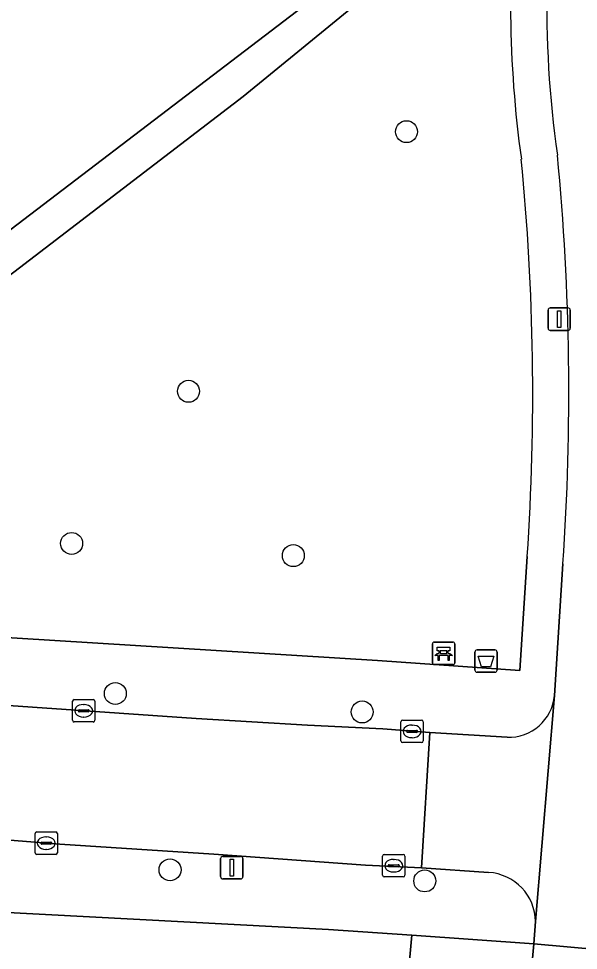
# Model space of a CAD drawing. Extents: x 161483 to 162250, y 379484 to 380833.
# Drawn here: x 162181.16 to 162206.12, y 380352.41 to 380393.94 of the extents above; entities that cross this region are included whole.
import ezdxf

# ---------------------------------------------------------------- set-up
doc = ezdxf.new("R2010")
doc.units = 0
for name, color, linetype in [('IMGEO_Afvalbak', 7, 'Continuous'), ('IMGEO_Bank', 7, 'Continuous'), ('IMGEO_Boom', 7, 'Continuous'), ('IMGEO_Erf', 7, 'Continuous'), ('IMGEO_Fietspad_gesloten', 7, 'Continuous'), ('IMGEO_Groenvoorziening', 7, 'Continuous'), ('IMGEO_Hek', 7, 'Continuous'), ('IMGEO_Kolk', 7, 'Continuous'), ('IMGEO_Lichtmast', 7, 'Continuous'), ('IMGEO_Rijbaan_lokaal_open', 7, 'Continuous'), ('IMGEO_Voetpad_halfverhard', 7, 'Continuous'), ('IMGEO_Voetpad_onverhard', 7, 'Continuous'), ('IMGEO_Voetpad_open', 7, 'Continuous')]:
    doc.layers.add(name, color=color, linetype=linetype)

msp = doc.modelspace()

# ---------------------------------------------------------------- linework, layer by layer
at = {"layer": 'IMGEO_Afvalbak'}
for p, q in [((162201.51, 380364.908), (162201.51, 380365.708)), ((162201.51, 380365.708), (162201.51, 380364.908)), ((162201.61, 380365.808), (162202.4, 380365.808)), ((162202.4, 380365.808), (162201.61, 380365.808)), ((162202.5, 380365.708), (162202.5, 380364.908)), ((162202.5, 380364.908), (162202.5, 380365.708)), ((162202.4, 380364.808), (162201.61, 380364.808)), ((162201.61, 380364.808), (162202.4, 380364.808))]:
    msp.add_line(p, q, dxfattribs=at)
msp.add_lwpolyline([(162201.653, 380365.522), (162202.357, 380365.522), (162202.208, 380365.052), (162201.802, 380365.052), (162201.653, 380365.522)], dxfattribs=at)
for centre, start, end in [((162201.61, 380365.708), 90, 180), ((162201.61, 380365.708), 90, 180), ((162202.4, 380365.708), 0, 90), ((162202.4, 380365.708), 360, 90), ((162201.61, 380364.908), 180, 270), ((162201.61, 380364.908), 180, 270), ((162202.4, 380364.908), 270, 0), ((162202.4, 380364.908), 270, 0)]:
    msp.add_arc(centre, 0.1, start, end, dxfattribs=at)
at = {"layer": 'IMGEO_Bank'}
for p, q in [((162199.611, 380365.228), (162199.611, 380366.069)), ((162199.611, 380366.069), (162199.611, 380365.228)), ((162199.686, 380366.153), (162200.527, 380366.153)), ((162200.527, 380366.153), (162199.686, 380366.153)), ((162200.611, 380366.078), (162200.611, 380365.237)), ((162200.611, 380365.237), (162200.611, 380366.078)), ((162200.308, 380365.551), (162199.915, 380365.551)), ((162199.92, 380365.659), (162199.92, 380365.765)), ((162199.964, 380365.765), (162199.964, 380365.659)), ((162200.252, 380365.771), (162199.97, 380365.771)), ((162199.97, 380365.653), (162200.252, 380365.653)), ((162200.258, 380365.659), (162200.258, 380365.765)), ((162200.302, 380365.765), (162200.302, 380365.659)), ((162200.536, 380365.153), (162199.695, 380365.153)), ((162199.695, 380365.153), (162200.536, 380365.153))]:
    msp.add_line(p, q, dxfattribs=at)
for points in [[(162199.858, 380365.551), (162199.716, 380365.551), (162199.828, 380365.653), (162199.914, 380365.653)], [(162199.914, 380365.771), (162199.828, 380365.771), (162199.828, 380365.932), (162200.391, 380365.932), (162200.391, 380365.771), (162200.308, 380365.771)], [(162199.908, 380365.544), (162199.908, 380365.337), (162199.865, 380365.337), (162199.865, 380365.544)], [(162200.308, 380365.653), (162200.391, 380365.653), (162200.503, 380365.551), (162200.364, 380365.551)], [(162200.358, 380365.544), (162200.358, 380365.337), (162200.314, 380365.337), (162200.314, 380365.544)]]:
    msp.add_lwpolyline(points, dxfattribs=at)
for centre, radius, start, end in [((162199.689, 380366.075), 0.0779, 92.4484, 184.2845), ((162199.689, 380366.075), 0.0779, 92.4484, 184.2845), ((162200.533, 380366.075), 0.0779, 2.4484, 94.2845), ((162200.533, 380366.075), 0.0779, 2.4484, 94.2845), ((162199.858, 380365.544), 0.00671, 2.8957, 87.1043), ((162199.915, 380365.544), 0.00671, 92.8957, 177.1043), ((162199.913, 380365.764), 0.00671, 2.8957, 87.1043), ((162199.913, 380365.66), 0.00671, 272.8957, 357.1043), ((162199.97, 380365.764), 0.00671, 92.8957, 177.1043), ((162199.97, 380365.66), 0.00671, 182.8957, 267.1043), ((162200.252, 380365.764), 0.00671, 2.8957, 87.1043), ((162200.252, 380365.66), 0.00671, 272.8957, 357.1043), ((162200.309, 380365.764), 0.00671, 92.8957, 177.1043), ((162200.309, 380365.66), 0.00671, 182.8957, 267.1043), ((162200.307, 380365.544), 0.00671, 2.8957, 87.1043), ((162200.364, 380365.544), 0.00671, 92.8957, 177.1043), ((162199.689, 380365.231), 0.0779, 182.4484, 274.2845), ((162199.689, 380365.231), 0.0779, 182.4484, 274.2845), ((162200.533, 380365.231), 0.0779, 272.4484, 4.2845), ((162200.533, 380365.231), 0.0779, 272.4484, 4.2845)]:
    msp.add_arc(centre, radius, start, end, dxfattribs=at)
at = {"layer": 'IMGEO_Boom'}
for centre in [(162198.457, 380388.903), (162188.738, 380377.333), (162183.524, 380370.551), (162193.412, 380370.009), (162185.474, 380363.861), (162196.48, 380363.04), (162187.914, 380356.003), (162199.272, 380355.51)]:
    msp.add_circle(centre, 0.489, dxfattribs=at)
at = {"layer": 'IMGEO_Erf'}
msp.add_lwpolyline([(162073.613, 380271.927), (162081.473, 380270.675), (162095.106, 380268.505), (162100.735, 380267.65), (162124.864, 380263.983), (162136.166, 380262.266), (162158.415, 380258.71), (162169.164, 380257.141), (162169.78, 380257.051), (162183.403, 380255.226), (162185.545, 380261.095), (162190.445, 380275.834), (162192.139, 380280.435), (162198.701, 380353.085), (162194.98, 380353.343), (162177.85, 380354.254), (162167.435, 380355.075), (162143.228, 380356.612), (162124.747, 380358.414), (162101.438, 380361.321), (162078.957, 380365.04)], dxfattribs=at)
at = {"layer": 'IMGEO_Fietspad_gesloten'}
for points in [[(162205.433, 380369.636), (162205.062, 380363.773), (162204.216, 380353.696), (162204.142, 380352.708), (162207.11, 380352.439), (162208.079, 380363.507), (162208.133, 380364.605), (162208.459, 380369.088)], [(162201.642, 380290.031), (162207.11, 380352.439), (162204.142, 380352.708), (162201.716, 380325.976), (162198.736, 380291.798)]]:
    msp.add_lwpolyline(points, dxfattribs=at)
for centre, radius, start, end in [((162250.711, 380394.46), 45.998, 168.8745, 188.2538), ((162094.98, 380377.275), 110.717, 356.04363, 5.4845)]:
    msp.add_arc(centre, radius, start, end, dxfattribs=at)
at = {"layer": 'IMGEO_Groenvoorziening'}
for points in [[(162172.687, 380448.441), (162171.968, 380443.55), (162169.786, 380428.27), (162161.191, 380370.053), (162161.455, 380369.692), (162174.428, 380379.679), (162196.186, 380396.285), (162203.746, 380402.541), (162204.088, 380404.55), (162204.137, 380405.59)], [(162203.456, 380400.513), (162191.169, 380390.478), (162174.901, 380378.015), (162162.518, 380368.237), (162163.103, 380367.436), (162197.166, 380365.341), (162203.509, 380364.89), (162203.843, 380369.969)], [(162198.736, 380291.798), (162201.716, 380325.976), (162204.142, 380352.708), (162198.701, 380353.085), (162192.139, 380280.435), (162190.445, 380275.834), (162185.545, 380261.095), (162183.403, 380255.226), (162169.78, 380257.051), (162162.755, 380210.19), (162162.258, 380206.872), (162161.517, 380206.06), (162161.452, 380205.664), (162163.417, 380204.214), (162171.841, 380215.393), (162179.836, 380237.035), (162180.49, 380236.702), (162181.219, 380236.527), (162186.98, 380252.063), (162185.87, 380252.477), (162186.475, 380253.907), (162187.523, 380253.529), (162190.704, 380262.108), (162194.561, 380272.629)]]:
    msp.add_lwpolyline(points, dxfattribs=at)
for centre, radius, start, end in [((162252.746, 380394.565), 49.647, 173.1186, 187.9708), ((162096.616, 380377.222), 107.472, 356.13027, 5.58417)]:
    msp.add_arc(centre, radius, start, end, dxfattribs=at)
at = {"layer": 'IMGEO_Hek'}
msp.add_lwpolyline([(162183.403, 380255.226), (162185.545, 380261.095), (162190.445, 380275.834), (162192.139, 380280.435), (162198.701, 380353.085)], dxfattribs=at)
at = {"layer": 'IMGEO_Kolk'}
for p, q in [((162183.564, 380362.667), (162183.564, 380363.519)), ((162183.639, 380363.593), (162184.491, 380363.593)), ((162184.565, 380363.519), (162184.565, 380362.667)), ((162183.823, 380363.087), (162183.823, 380363.099)), ((162184.261, 380363.05), (162183.863, 380363.05)), ((162183.866, 380363.136), (162184.264, 380363.136)), ((162184.052, 380363.373), (162184.077, 380363.373)), ((162184.307, 380363.099), (162184.307, 380363.087)), ((162184.075, 380362.813), (162184.05, 380362.813)), ((162198.281, 380362.674), (162199.133, 380362.674)), ((162184.491, 380362.593), (162183.639, 380362.593)), ((162198.206, 380361.748), (162198.206, 380362.6)), ((162198.508, 380362.217), (162198.906, 380362.217)), ((162198.694, 380362.454), (162198.719, 380362.454)), ((162199.207, 380362.6), (162199.207, 380361.748)), ((162198.465, 380362.168), (162198.465, 380362.18)), ((162198.903, 380362.131), (162198.505, 380362.131)), ((162198.717, 380361.894), (162198.692, 380361.894)), ((162198.949, 380362.18), (162198.949, 380362.168)), ((162199.133, 380361.674), (162198.281, 380361.674)), ((162181.967, 380357.694), (162182.819, 380357.694)), ((162181.892, 380356.768), (162181.892, 380357.62)), ((162182.194, 380357.237), (162182.592, 380357.237)), ((162182.38, 380357.474), (162182.405, 380357.474)), ((162182.893, 380357.62), (162182.893, 380356.768)), ((162182.151, 380357.188), (162182.151, 380357.2)), ((162182.589, 380357.151), (162182.191, 380357.151)), ((162182.403, 380356.914), (162182.378, 380356.914)), ((162182.635, 380357.2), (162182.635, 380357.188)), ((162182.819, 380356.694), (162181.967, 380356.694)), ((162197.388, 380355.761), (162197.388, 380356.613)), ((162197.463, 380356.687), (162198.315, 380356.687)), ((162197.876, 380356.467), (162197.901, 380356.467)), ((162198.389, 380356.613), (162198.389, 380355.761)), ((162197.647, 380356.181), (162197.647, 380356.193)), ((162198.085, 380356.144), (162197.687, 380356.144)), ((162197.69, 380356.23), (162198.088, 380356.23)), ((162198.131, 380356.193), (162198.131, 380356.181)), ((162198.315, 380355.687), (162197.463, 380355.687)), ((162197.899, 380355.907), (162197.874, 380355.907))]:
    msp.add_line(p, q, dxfattribs=at)
for points in [[(162183.564, 380362.667), (162183.564, 380363.519)], [(162183.639, 380363.593), (162184.491, 380363.593)], [(162184.565, 380363.519), (162184.565, 380362.667)], [(162198.281, 380362.674), (162199.133, 380362.674)], [(162184.491, 380362.593), (162183.639, 380362.593)], [(162198.206, 380361.748), (162198.206, 380362.6)], [(162199.207, 380362.6), (162199.207, 380361.748)], [(162199.133, 380361.674), (162198.281, 380361.674)], [(162181.967, 380357.694), (162182.819, 380357.694)], [(162181.892, 380356.768), (162181.892, 380357.62)], [(162182.893, 380357.62), (162182.893, 380356.768)], [(162182.819, 380356.694), (162181.967, 380356.694)], [(162197.388, 380355.761), (162197.388, 380356.613)], [(162197.463, 380356.687), (162198.315, 380356.687)], [(162198.389, 380356.613), (162198.389, 380355.761)], [(162198.315, 380355.687), (162197.463, 380355.687)]]:
    msp.add_lwpolyline(points, dxfattribs=at)
for centre, radius, start, end in [((162183.641, 380363.517), 0.0765, 91.552, 178.448), ((162183.641, 380363.517), 0.0765, 91.552, 178.448), ((162184.489, 380363.517), 0.0765, 1.552, 88.448), ((162184.489, 380363.517), 0.0765, 1.552, 88.448), ((162183.863, 380363.096), 0.0403, 85.8775, 175.7526), ((162183.86, 380363.086), 0.0366, 178.938, 274.7102), ((162184.264, 380363.093), 0.043, 264.8664, 352.4533), ((162184.268, 380363.098), 0.0386, 1.7309, 96.639), ((162183.641, 380362.669), 0.0765, 181.552, 268.448), ((162183.641, 380362.669), 0.0765, 181.552, 268.448), ((162184.489, 380362.669), 0.0765, 271.552, 358.448), ((162184.489, 380362.669), 0.0765, 271.552, 358.448), ((162198.283, 380362.598), 0.0765, 91.552, 178.448), ((162198.283, 380362.598), 0.0765, 91.552, 178.448), ((162199.131, 380362.598), 0.0765, 1.552, 88.448), ((162199.131, 380362.598), 0.0765, 1.552, 88.448), ((162198.505, 380362.177), 0.0403, 85.8775, 175.7526), ((162198.91, 380362.179), 0.0386, 1.7309, 96.639), ((162198.502, 380362.167), 0.0366, 178.938, 274.7102), ((162198.906, 380362.174), 0.043, 264.8664, 352.4533), ((162198.283, 380361.75), 0.0765, 181.552, 268.448), ((162198.283, 380361.75), 0.0765, 181.552, 268.448), ((162199.131, 380361.75), 0.0765, 271.552, 358.448), ((162199.131, 380361.75), 0.0765, 271.552, 358.448), ((162181.969, 380357.618), 0.0765, 91.552, 178.448), ((162181.969, 380357.618), 0.0765, 91.552, 178.448), ((162182.817, 380357.618), 0.0765, 1.552, 88.448), ((162182.817, 380357.618), 0.0765, 1.552, 88.448), ((162182.191, 380357.197), 0.0403, 85.8775, 175.7526), ((162182.596, 380357.199), 0.0386, 1.7309, 96.639), ((162182.188, 380357.187), 0.0366, 178.938, 274.7102), ((162182.592, 380357.194), 0.043, 264.8664, 352.4533), ((162181.969, 380356.77), 0.0765, 181.552, 268.448), ((162181.969, 380356.77), 0.0765, 181.552, 268.448), ((162182.817, 380356.77), 0.0765, 271.552, 358.448), ((162182.817, 380356.77), 0.0765, 271.552, 358.448), ((162197.465, 380356.611), 0.0765, 91.552, 178.448), ((162197.465, 380356.611), 0.0765, 91.552, 178.448), ((162198.313, 380356.611), 0.0765, 1.552, 88.448), ((162198.313, 380356.611), 0.0765, 1.552, 88.448), ((162197.687, 380356.19), 0.0403, 85.8775, 175.7526), ((162197.684, 380356.18), 0.0366, 178.938, 274.7102), ((162198.088, 380356.187), 0.043, 264.8664, 352.4533), ((162198.092, 380356.192), 0.0386, 1.7309, 96.639), ((162197.465, 380355.763), 0.0765, 181.552, 268.448), ((162197.465, 380355.763), 0.0765, 181.552, 268.448), ((162198.313, 380355.763), 0.0765, 271.552, 358.448), ((162198.313, 380355.763), 0.0765, 271.552, 358.448)]:
    msp.add_arc(centre, radius, start, end, dxfattribs=at)
for centre, major_axis, ratio, start_param, end_param in [((162184.051, 380363.093), (-0.387, 0.002), 0.722429, 4.712389, 7.853982), ((162184.076, 380363.093), (-0.39, 0.002), 0.717154, 1.570796, 4.712389), ((162198.693, 380362.174), (-0.387, 0.002), 0.722429, 4.712389, 7.853982), ((162198.718, 380362.174), (-0.39, 0.002), 0.717154, 1.570796, 4.712389), ((162182.379, 380357.194), (-0.387, 0.002), 0.722429, 4.712389, 7.853982), ((162182.404, 380357.194), (-0.39, 0.002), 0.717154, 1.570796, 4.712389), ((162197.875, 380356.187), (-0.387, 0.002), 0.722429, 4.712389, 7.853982), ((162197.9, 380356.187), (-0.39, 0.002), 0.717154, 1.570796, 4.712389)]:
    msp.add_ellipse(centre, major_axis=major_axis, ratio=ratio, start_param=start_param, end_param=end_param, dxfattribs=at)
at = {"layer": 'IMGEO_Lichtmast'}
for p, q in [((162204.769, 380380.147), (162204.769, 380380.947)), ((162204.769, 380380.947), (162204.769, 380380.147)), ((162204.869, 380381.047), (162205.659, 380381.047)), ((162205.659, 380381.047), (162204.869, 380381.047)), ((162205.759, 380380.947), (162205.759, 380380.147)), ((162205.759, 380380.147), (162205.759, 380380.947)), ((162205.659, 380380.047), (162204.869, 380380.047)), ((162204.869, 380380.047), (162205.659, 380380.047)), ((162190.171, 380355.702), (162190.171, 380356.502)), ((162190.171, 380356.502), (162190.171, 380355.702)), ((162190.271, 380356.602), (162191.061, 380356.602)), ((162191.061, 380356.602), (162190.271, 380356.602)), ((162191.161, 380356.502), (162191.161, 380355.702)), ((162191.161, 380355.702), (162191.161, 380356.502)), ((162191.061, 380355.602), (162190.271, 380355.602)), ((162190.271, 380355.602), (162191.061, 380355.602))]:
    msp.add_line(p, q, dxfattribs=at)
for points in [[(162205.189, 380380.922), (162205.339, 380380.922), (162205.339, 380380.172), (162205.189, 380380.172), (162205.189, 380380.922)], [(162190.591, 380356.477), (162190.741, 380356.477), (162190.741, 380355.727), (162190.591, 380355.727), (162190.591, 380356.477)]]:
    msp.add_lwpolyline(points, dxfattribs=at)
for centre, start, end in [((162204.869, 380380.947), 90, 180), ((162204.869, 380380.947), 90, 180), ((162205.659, 380380.947), 0, 90), ((162205.659, 380380.947), 360, 90), ((162204.869, 380380.147), 180, 270), ((162204.869, 380380.147), 180, 270), ((162205.659, 380380.147), 270, 0), ((162205.659, 380380.147), 270, 0), ((162190.271, 380356.502), 90, 180), ((162190.271, 380356.502), 90, 180), ((162191.061, 380356.502), 0, 90), ((162191.061, 380356.502), 360, 90), ((162190.271, 380355.702), 180, 270), ((162190.271, 380355.702), 180, 270), ((162191.061, 380355.702), 270, 0), ((162191.061, 380355.702), 270, 0)]:
    msp.add_arc(centre, 0.1, start, end, dxfattribs=at)
at = {"layer": 'IMGEO_Rijbaan_lokaal_open'}
for points in [[(162194.05, 380362.456), (162189.072, 380362.742), (162178.339, 380363.492), (162172.722, 380363.776), (162167.624, 380364.181), (162162.787, 380364.507), (162161.897, 380364.616)], [(162204.216, 380353.696), (162205.062, 380363.773)], [(162151.391, 380359.218), (162157.806, 380358.784), (162164.523, 380358.401), (162170.67, 380357.976), (162173.036, 380357.838), (162177.746, 380357.563), (162179.085, 380357.457), (162182.993, 380357.148), (162189.86, 380356.695), (162196.626, 380356.215), (162199.131, 380356.1), (162199.5, 380362.124), (162197.402, 380362.295), (162194.05, 380362.456)], [(162202.941, 380361.91), (162199.5, 380362.124), (162199.131, 380356.1), (162202.119, 380355.887)]]:
    msp.add_lwpolyline(points, dxfattribs=at)
for centre, radius, start, end in [((162203.001, 380363.98), 2.071, 268.3274, 354.2621), ((162201.974, 380353.65), 2.242, 1.1867, 86.3016)]:
    msp.add_arc(centre, radius, start, end, dxfattribs=at)
at = {"layer": 'IMGEO_Voetpad_halfverhard'}
for points in [[(162203.843, 380369.969), (162203.509, 380364.89), (162197.166, 380365.341), (162163.103, 380367.436)], [(162205.062, 380363.773), (162205.433, 380369.636)], [(162161.897, 380364.616), (162162.787, 380364.507), (162167.624, 380364.181), (162172.722, 380363.776), (162178.339, 380363.492), (162189.072, 380362.742), (162194.05, 380362.456), (162197.402, 380362.295), (162199.5, 380362.124), (162202.941, 380361.91)]]:
    msp.add_lwpolyline(points, dxfattribs=at)
for centre, radius, start, end in [((162250.711, 380394.46), 45.998, 168.8745, 188.2538), ((162252.746, 380394.565), 49.647, 173.1186, 187.9708), ((162096.616, 380377.222), 107.472, 356.13027, 5.58417), ((162094.98, 380377.275), 110.717, 356.04363, 5.4845), ((162203.001, 380363.98), 2.071, 268.3274, 354.2621)]:
    msp.add_arc(centre, radius, start, end, dxfattribs=at)
at = {"layer": 'IMGEO_Voetpad_onverhard'}
msp.add_lwpolyline([(162203.696, 380402.249), (162203.746, 380402.541), (162196.186, 380396.285), (162174.428, 380379.679), (162161.455, 380369.692), (162162.518, 380368.237), (162174.901, 380378.015), (162191.169, 380390.478), (162203.456, 380400.513)], dxfattribs=at)
at = {"layer": 'IMGEO_Voetpad_open'}
for points in [[(161910.21, 380403.651), (161959.315, 380392.214), (161995.099, 380383.252), (162000, 380382.025), (162025.006, 380376.148), (162051.567, 380370.414), (162078.957, 380365.04), (162101.438, 380361.321), (162124.747, 380358.414), (162143.228, 380356.612), (162167.435, 380355.075), (162177.85, 380354.254), (162194.98, 380353.343), (162198.701, 380353.085), (162204.142, 380352.708), (162204.216, 380353.696)], [(162202.119, 380355.887), (162199.131, 380356.1), (162196.626, 380356.215), (162189.86, 380356.695), (162182.993, 380357.148), (162179.085, 380357.457), (162179.054, 380356.958), (162173.005, 380357.339), (162173.036, 380357.838), (162170.67, 380357.976), (162164.523, 380358.401), (162157.806, 380358.784), (162151.391, 380359.218)]]:
    msp.add_lwpolyline(points, dxfattribs=at)
msp.add_arc((162201.974, 380353.65), 2.242, 1.1867, 86.3016, dxfattribs=at)

doc.saveas('drawing.dxf')
